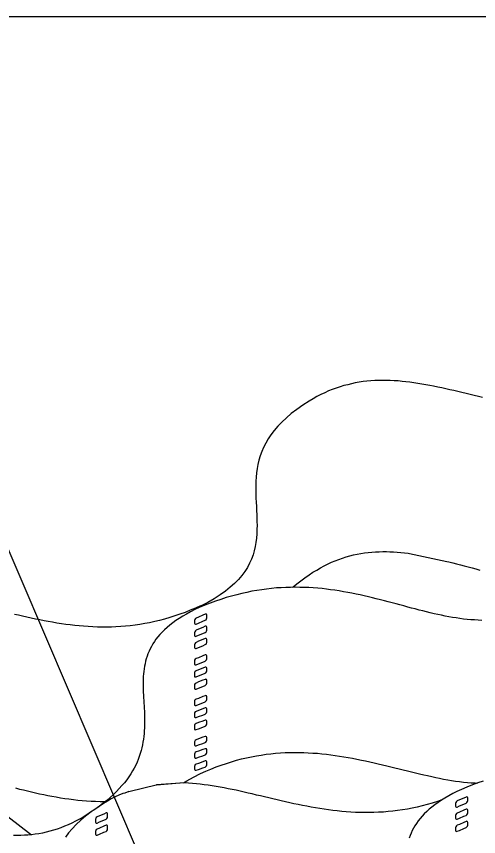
# Model space of a CAD drawing. Extents: x 638850 to 644908, y 297188 to 298900.
# Drawn here: x 638963.1 to 639017.2, y 297942.6 to 298038.5 of the extents above; entities that cross this region are included whole.
import ezdxf

# ---------------------------------------------------------------- set-up
doc = ezdxf.new("R2010")
doc.units = 0
for name, color, linetype in [('1', 7, 'Continuous'), ('16', 7, 'Continuous'), ('2', 7, 'Continuous')]:
    doc.layers.add(name, color=color, linetype=linetype)

msp = doc.modelspace()

# ---------------------------------------------------------------- linework, layer by layer
at = {"layer": '1'}
for p, q in [((638890.439, 298038.53), (639676.439, 298038.53)), ((638984.349, 297924.39), (638955.098, 297992.681)), ((638944.269, 297958.495), (638964.908, 297942.803)), ((638976.274, 297947.854), (638979.63, 297948.662))]:
    msp.add_line(p, q, dxfattribs=at)
at = {"layer": '16'}
for points in [[(638985.199, 297967.897), (638985.307, 297967.959), (638985.369, 297968.067), (638985.398, 297968.175), (638985.398, 297968.175), (638985.398, 297968.251), (638985.398, 297968.421), (638985.398, 297968.499), (638985.398, 297968.499), (638985.369, 297968.591), (638985.307, 297968.623), (638985.199, 297968.607), (638985.199, 297968.607), (638984.937, 297968.483), (638984.426, 297968.267), (638984.164, 297968.143), (638984.164, 297968.143), (638984.073, 297968.08), (638983.994, 297967.989), (638983.978, 297967.881), (638983.978, 297967.881), (638983.978, 297967.789), (638983.978, 297967.635), (638983.978, 297967.54), (638983.978, 297967.54), (638983.994, 297967.465), (638984.073, 297967.419), (638984.164, 297967.432), (638984.164, 297967.432), (638984.426, 297967.557), (638984.937, 297967.773), (638985.199, 297967.897), (638985.199, 297967.897), (638985.199, 297967.897)], [(638985.199, 297966.46), (638985.307, 297966.536), (638985.369, 297966.631), (638985.398, 297966.739), (638985.398, 297966.739), (638985.398, 297966.83), (638985.398, 297966.984), (638985.398, 297967.079), (638985.398, 297967.079), (638985.369, 297967.154), (638985.307, 297967.2), (638985.199, 297967.187), (638985.199, 297967.187), (638984.937, 297967.063), (638984.426, 297966.847), (638984.164, 297966.722), (638984.164, 297966.722), (638984.073, 297966.66), (638983.994, 297966.552), (638983.978, 297966.46), (638983.978, 297966.46), (638983.978, 297966.369), (638983.978, 297966.212), (638983.978, 297966.12), (638983.978, 297966.12), (638983.994, 297966.042), (638984.073, 297965.996), (638984.164, 297966.012), (638984.164, 297966.012), (638984.426, 297966.136), (638984.937, 297966.352), (638985.199, 297966.46), (638985.199, 297966.46), (638985.199, 297966.46)], [(638985.199, 297965.04), (638985.307, 297965.102), (638985.369, 297965.194), (638985.398, 297965.302), (638985.398, 297965.302), (638985.398, 297965.394), (638985.398, 297965.548), (638985.398, 297965.642), (638985.398, 297965.642), (638985.369, 297965.718), (638985.307, 297965.764), (638985.199, 297965.75), (638985.199, 297965.75), (638984.937, 297965.626), (638984.426, 297965.426), (638984.164, 297965.302), (638984.164, 297965.302), (638984.073, 297965.24), (638983.994, 297965.132), (638983.978, 297965.04), (638983.978, 297965.04), (638983.978, 297964.946), (638983.978, 297964.792), (638983.978, 297964.7), (638983.978, 297964.7), (638983.994, 297964.622), (638984.073, 297964.576), (638984.164, 297964.592), (638984.164, 297964.592), (638984.426, 297964.7), (638984.937, 297964.916), (638985.199, 297965.04), (638985.199, 297965.04), (638985.199, 297965.04)], [(638985.199, 297963.123), (638985.29, 297963.185), (638985.352, 297963.28), (638985.385, 297963.388), (638985.385, 297963.388), (638985.385, 297963.48), (638985.385, 297963.634), (638985.385, 297963.725), (638985.385, 297963.725), (638985.352, 297963.804), (638985.29, 297963.85), (638985.199, 297963.833), (638985.199, 297963.833), (638984.92, 297963.725), (638984.426, 297963.509), (638984.148, 297963.401), (638984.148, 297963.401), (638984.056, 297963.326), (638983.978, 297963.231), (638983.965, 297963.123), (638983.965, 297963.123), (638983.965, 297963.048), (638983.965, 297962.878), (638983.965, 297962.799), (638983.965, 297962.799), (638983.978, 297962.707), (638984.056, 297962.675), (638984.148, 297962.691), (638984.148, 297962.691), (638984.426, 297962.799), (638984.92, 297963.002), (638985.199, 297963.123), (638985.199, 297963.123), (638985.199, 297963.123)], [(638985.199, 297961.687), (638985.29, 297961.749), (638985.352, 297961.857), (638985.385, 297961.951), (638985.385, 297961.951), (638985.385, 297962.043), (638985.385, 297962.213), (638985.385, 297962.292), (638985.385, 297962.292), (638985.352, 297962.383), (638985.29, 297962.413), (638985.199, 297962.4), (638985.199, 297962.4), (638984.92, 297962.292), (638984.426, 297962.089), (638984.148, 297961.981), (638984.148, 297961.981), (638984.056, 297961.906), (638983.978, 297961.811), (638983.965, 297961.703), (638983.965, 297961.703), (638983.965, 297961.627), (638983.965, 297961.457), (638983.965, 297961.379), (638983.965, 297961.379), (638983.978, 297961.287), (638984.056, 297961.255), (638984.148, 297961.271), (638984.148, 297961.271), (638984.426, 297961.379), (638984.92, 297961.579), (638985.199, 297961.687), (638985.199, 297961.687), (638985.199, 297961.687)], [(638985.199, 297960.25), (638985.29, 297960.329), (638985.352, 297960.421), (638985.385, 297960.529), (638985.385, 297960.529), (638985.385, 297960.607), (638985.385, 297960.777), (638985.385, 297960.855), (638985.385, 297960.855), (638985.352, 297960.947), (638985.29, 297960.993), (638985.199, 297960.977), (638985.199, 297960.977), (638984.92, 297960.869), (638984.426, 297960.669), (638984.148, 297960.545), (638984.148, 297960.545), (638984.056, 297960.483), (638983.978, 297960.391), (638983.965, 297960.283), (638983.965, 297960.283), (638983.965, 297960.205), (638983.965, 297960.034), (638983.965, 297959.959), (638983.965, 297959.959), (638983.978, 297959.864), (638984.056, 297959.835), (638984.148, 297959.835), (638984.148, 297959.835), (638984.426, 297959.943), (638984.92, 297960.142), (638985.199, 297960.25), (638985.199, 297960.25), (638985.199, 297960.25)], [(638985.199, 297958.352), (638985.29, 297958.414), (638985.352, 297958.506), (638985.385, 297958.614), (638985.385, 297958.614), (638985.385, 297958.706), (638985.385, 297958.863), (638985.385, 297958.954), (638985.385, 297958.954), (638985.352, 297959.033), (638985.29, 297959.079), (638985.199, 297959.062), (638985.199, 297959.062), (638984.92, 297958.954), (638984.426, 297958.755), (638984.148, 297958.647), (638984.148, 297958.647), (638984.056, 297958.585), (638983.978, 297958.49), (638983.965, 297958.382), (638983.965, 297958.382), (638983.965, 297958.306), (638983.965, 297958.136), (638983.965, 297958.058), (638983.965, 297958.058), (638983.978, 297957.966), (638984.056, 297957.934), (638984.148, 297957.934), (638984.148, 297957.934), (638984.426, 297958.045), (638984.92, 297958.244), (638985.199, 297958.352), (638985.199, 297958.352), (638985.199, 297958.352)], [(638985.199, 297956.916), (638985.29, 297956.978), (638985.352, 297957.07), (638985.385, 297957.178), (638985.385, 297957.178), (638985.385, 297957.272), (638985.385, 297957.426), (638985.385, 297957.518), (638985.385, 297957.518), (638985.352, 297957.61), (638985.29, 297957.642), (638985.199, 297957.642), (638985.199, 297957.642), (638984.92, 297957.534), (638984.426, 297957.332), (638984.148, 297957.224), (638984.148, 297957.224), (638984.056, 297957.162), (638983.978, 297957.07), (638983.965, 297956.962), (638983.965, 297956.962), (638983.965, 297956.886), (638983.965, 297956.716), (638983.965, 297956.638), (638983.965, 297956.638), (638983.978, 297956.546), (638984.056, 297956.514), (638984.148, 297956.514), (638984.148, 297956.514), (638984.426, 297956.622), (638984.92, 297956.808), (638985.199, 297956.916), (638985.199, 297956.916), (638985.199, 297956.916)], [(638985.199, 297955.496), (638985.29, 297955.558), (638985.352, 297955.65), (638985.385, 297955.758), (638985.385, 297955.758), (638985.385, 297955.836), (638985.385, 297956.003), (638985.385, 297956.082), (638985.385, 297956.082), (638985.352, 297956.173), (638985.29, 297956.222), (638985.199, 297956.206), (638985.199, 297956.206), (638984.92, 297956.098), (638984.426, 297955.912), (638984.148, 297955.804), (638984.148, 297955.804), (638984.056, 297955.741), (638983.978, 297955.65), (638983.965, 297955.542), (638983.965, 297955.542), (638983.965, 297955.463), (638983.965, 297955.293), (638983.965, 297955.218), (638983.965, 297955.218), (638983.978, 297955.123), (638984.056, 297955.077), (638984.148, 297955.093), (638984.148, 297955.093), (638984.426, 297955.201), (638984.92, 297955.388), (638985.199, 297955.496), (638985.199, 297955.496), (638985.199, 297955.496)], [(638985.199, 297953.579), (638985.29, 297953.641), (638985.352, 297953.735), (638985.385, 297953.843), (638985.385, 297953.843), (638985.385, 297953.935), (638985.385, 297954.089), (638985.385, 297954.184), (638985.385, 297954.184), (638985.352, 297954.259), (638985.29, 297954.305), (638985.199, 297954.305), (638985.199, 297954.305), (638984.92, 297954.197), (638984.426, 297954.013), (638984.148, 297953.905), (638984.148, 297953.905), (638984.056, 297953.843), (638983.994, 297953.749), (638983.965, 297953.657), (638983.965, 297953.657), (638983.965, 297953.565), (638983.965, 297953.411), (638983.965, 297953.317), (638983.965, 297953.317), (638983.994, 297953.225), (638984.056, 297953.193), (638984.148, 297953.193), (638984.148, 297953.193), (638984.426, 297953.301), (638984.92, 297953.487), (638985.199, 297953.579), (638985.199, 297953.579), (638985.199, 297953.579)], [(638985.199, 297952.159), (638985.29, 297952.204), (638985.352, 297952.312), (638985.385, 297952.407), (638985.385, 297952.407), (638985.385, 297952.499), (638985.385, 297952.653), (638985.385, 297952.747), (638985.385, 297952.747), (638985.352, 297952.839), (638985.29, 297952.869), (638985.199, 297952.869), (638985.199, 297952.869), (638984.92, 297952.761), (638984.426, 297952.591), (638984.148, 297952.483), (638984.148, 297952.483), (638984.056, 297952.42), (638983.994, 297952.329), (638983.965, 297952.221), (638983.965, 297952.221), (638983.965, 297952.142), (638983.965, 297951.988), (638983.965, 297951.897), (638983.965, 297951.897), (638983.994, 297951.805), (638984.056, 297951.772), (638984.148, 297951.772), (638984.148, 297951.772), (638984.426, 297951.867), (638984.92, 297952.051), (638985.199, 297952.159), (638985.199, 297952.159), (638985.199, 297952.159)], [(638985.199, 297950.722), (638985.29, 297950.784), (638985.352, 297950.876), (638985.385, 297950.984), (638985.385, 297950.984), (638985.385, 297951.062), (638985.385, 297951.232), (638985.385, 297951.311), (638985.385, 297951.311), (638985.352, 297951.403), (638985.29, 297951.448), (638985.199, 297951.432), (638985.199, 297951.432), (638984.92, 297951.34), (638984.426, 297951.154), (638984.148, 297951.062), (638984.148, 297951.062), (638984.056, 297951), (638983.994, 297950.908), (638983.965, 297950.8), (638983.965, 297950.8), (638983.965, 297950.722), (638983.965, 297950.568), (638983.965, 297950.476), (638983.965, 297950.476), (638983.994, 297950.382), (638984.056, 297950.336), (638984.148, 297950.352), (638984.148, 297950.352), (638984.426, 297950.444), (638984.92, 297950.63), (638985.199, 297950.722), (638985.199, 297950.722), (638985.199, 297950.722)], [(639015.738, 297946.505), (639015.833, 297946.567), (639015.908, 297946.675), (639015.925, 297946.783), (639015.925, 297946.783), (639015.925, 297946.861), (639015.925, 297947.031), (639015.925, 297947.107), (639015.925, 297947.107), (639015.908, 297947.201), (639015.833, 297947.231), (639015.738, 297947.215), (639015.738, 297947.215), (639015.476, 297947.091), (639014.966, 297946.875), (639014.704, 297946.753), (639014.704, 297946.753), (639014.596, 297946.691), (639014.534, 297946.583), (639014.504, 297946.489), (639014.504, 297946.489), (639014.504, 297946.397), (639014.504, 297946.243), (639014.504, 297946.151), (639014.504, 297946.151), (639014.534, 297946.073), (639014.596, 297946.027), (639014.704, 297946.043), (639014.704, 297946.043), (639014.966, 297946.165), (639015.476, 297946.381), (639015.738, 297946.505), (639015.738, 297946.505), (639015.738, 297946.505)], [(638973.607, 297944.636), (638973.702, 297944.695), (638973.778, 297944.803), (638973.794, 297944.914), (638973.794, 297944.914), (638973.794, 297944.989), (638973.794, 297945.159), (638973.794, 297945.238), (638973.794, 297945.238), (638973.778, 297945.33), (638973.702, 297945.359), (638973.607, 297945.346), (638973.607, 297945.346), (638973.346, 297945.222), (638972.835, 297945.006), (638972.573, 297944.881), (638972.573, 297944.881), (638972.465, 297944.819), (638972.403, 297944.711), (638972.374, 297944.619), (638972.374, 297944.619), (638972.374, 297944.528), (638972.374, 297944.371), (638972.374, 297944.279), (638972.374, 297944.279), (638972.403, 297944.201), (638972.465, 297944.155), (638972.573, 297944.171), (638972.573, 297944.171), (638972.835, 297944.295), (638973.346, 297944.511), (638973.607, 297944.636), (638973.607, 297944.636), (638973.607, 297944.636)], [(639015.738, 297945.068), (639015.833, 297945.147), (639015.908, 297945.238), (639015.925, 297945.346), (639015.925, 297945.346), (639015.925, 297945.438), (639015.925, 297945.595), (639015.925, 297945.687), (639015.925, 297945.687), (639015.908, 297945.765), (639015.833, 297945.811), (639015.738, 297945.795), (639015.738, 297945.795), (639015.476, 297945.67), (639014.966, 297945.454), (639014.704, 297945.33), (639014.704, 297945.33), (639014.596, 297945.271), (639014.534, 297945.16), (639014.504, 297945.052), (639014.504, 297945.052), (639014.504, 297944.977), (639014.504, 297944.823), (639014.504, 297944.728), (639014.504, 297944.728), (639014.534, 297944.653), (639014.596, 297944.607), (639014.704, 297944.62), (639014.704, 297944.62), (639014.966, 297944.744), (639015.476, 297944.96), (639015.738, 297945.068), (639015.738, 297945.068), (639015.738, 297945.068)], [(639015.738, 297943.648), (639015.833, 297943.71), (639015.908, 297943.802), (639015.925, 297943.91), (639015.925, 297943.91), (639015.925, 297944.002), (639015.925, 297944.158), (639015.925, 297944.25), (639015.925, 297944.25), (639015.908, 297944.329), (639015.833, 297944.374), (639015.738, 297944.358), (639015.738, 297944.358), (639015.476, 297944.234), (639014.966, 297944.018), (639014.704, 297943.91), (639014.704, 297943.91), (639014.596, 297943.848), (639014.534, 297943.74), (639014.504, 297943.632), (639014.504, 297943.632), (639014.504, 297943.556), (639014.504, 297943.4), (639014.504, 297943.308), (639014.504, 297943.308), (639014.534, 297943.216), (639014.596, 297943.184), (639014.704, 297943.2), (639014.704, 297943.2), (639014.966, 297943.308), (639015.476, 297943.524), (639015.738, 297943.648), (639015.738, 297943.648), (639015.738, 297943.648)], [(638973.607, 297943.199), (638973.702, 297943.275), (638973.778, 297943.369), (638973.794, 297943.477), (638973.794, 297943.477), (638973.794, 297943.553), (638973.794, 297943.723), (638973.794, 297943.815), (638973.794, 297943.815), (638973.778, 297943.893), (638973.702, 297943.939), (638973.607, 297943.923), (638973.607, 297943.923), (638973.346, 297943.801), (638972.835, 297943.585), (638972.573, 297943.461), (638972.573, 297943.461), (638972.465, 297943.399), (638972.403, 297943.291), (638972.374, 297943.183), (638972.374, 297943.183), (638972.374, 297943.105), (638972.374, 297942.951), (638972.374, 297942.859), (638972.374, 297942.859), (638972.403, 297942.781), (638972.465, 297942.735), (638972.573, 297942.751), (638972.573, 297942.751), (638972.835, 297942.875), (638973.346, 297943.091), (638973.607, 297943.199), (638973.607, 297943.199), (638973.607, 297943.199)]]:
    msp.add_lwpolyline(points, dxfattribs=at)
at = {"layer": '2'}
msp.add_line((639009.098, 297975.707), (639013.491, 297974.781), dxfattribs=at)
for points in [[(639017.66, 297993.954), (639017.183, 297994.075), (639016.688, 297994.183), (639016.211, 297994.307), (639015.73, 297994.415), (639015.253, 297994.539), (639014.776, 297994.647), (639014.294, 297994.755), (639013.817, 297994.863), (639013.354, 297994.971), (639012.877, 297995.079), (639012.413, 297995.171), (639011.934, 297995.265), (639011.471, 297995.358), (639011.005, 297995.448), (639010.544, 297995.526), (639010.08, 297995.603), (639009.619, 297995.682), (639009.153, 297995.742), (639008.69, 297995.79), (639008.242, 297995.835), (639007.778, 297995.88), (639007.315, 297995.913), (639006.867, 297995.927), (639006.406, 297995.943), (639005.956, 297995.943), (639005.492, 297995.943), (639005.045, 297995.927), (639004.597, 297995.898), (639004.133, 297995.85), (639003.686, 297995.805), (639003.238, 297995.727), (639002.774, 297995.65), (639002.329, 297995.556), (639001.879, 297995.448), (639001.431, 297995.34), (639000.983, 297995.202), (639000.52, 297995.047), (639000.074, 297994.878), (638999.638, 297994.71), (638999.192, 297994.507), (638998.729, 297994.291), (638998.281, 297994.057), (638997.833, 297993.796), (638997.383, 297993.535), (638997.383, 297993.535)], [(638997.383, 297993.535), (638996.627, 297993.04), (638995.919, 297992.563), (638995.284, 297992.068), (638994.715, 297991.573), (638994.188, 297991.078), (638993.709, 297990.583), (638993.291, 297990.088), (638992.908, 297989.595), (638992.582, 297989.1), (638992.287, 297988.608), (638992.042, 297988.113), (638991.826, 297987.622), (638991.641, 297987.111), (638991.502, 297986.616), (638991.376, 297986.119), (638991.286, 297985.626), (638991.207, 297985.131), (638991.16, 297984.639), (638991.131, 297984.144), (638991.115, 297983.649), (638991.115, 297983.156), (638991.131, 297982.661), (638991.146, 297982.168), (638991.16, 297981.689), (638991.194, 297981.196), (638991.223, 297980.715), (638991.239, 297980.22), (638991.239, 297980.22), (638991.252, 297979.819), (638991.268, 297979.401), (638991.286, 297979.002), (638991.286, 297979.002), (638991.268, 297978.492), (638991.252, 297977.999), (638991.207, 297977.488), (638991.146, 297976.993), (638991.07, 297976.5), (638990.944, 297976.005), (638990.804, 297975.526), (638990.62, 297975.033), (638990.402, 297974.554), (638990.143, 297974.075), (638989.848, 297973.614), (638989.493, 297973.132), (638989.09, 297972.671), (638988.642, 297972.207), (638988.147, 297971.76), (638987.578, 297971.31), (638986.959, 297970.862), (638986.266, 297970.414), (638985.508, 297969.982), (638984.675, 297969.55), (638984.675, 297969.55), (638984.675, 297969.55), (638984.675, 297969.582), (638984.675, 297969.582), (638984.675, 297969.582), (638984.057, 297969.303), (638983.456, 297969.055), (638982.853, 297968.808), (638982.248, 297968.592), (638981.649, 297968.391), (638981.06, 297968.209), (638980.459, 297968.036), (638979.872, 297967.881), (638979.3, 297967.743), (638978.713, 297967.604), (638978.141, 297967.496), (638977.572, 297967.404), (638977.016, 297967.325), (638976.443, 297967.251), (638975.887, 297967.203), (638975.331, 297967.156), (638974.775, 297967.125), (638974.235, 297967.093), (638973.677, 297967.08), (638973.137, 297967.08), (638972.597, 297967.093), (638972.055, 297967.109), (638971.531, 297967.143), (638970.989, 297967.188), (638970.464, 297967.233), (638969.942, 297967.28), (638969.432, 297967.341), (638968.907, 297967.404), (638968.397, 297967.48), (638967.87, 297967.557), (638967.359, 297967.649)], [(638995.421, 297971.751), (638995.5, 297971.82), (638995.932, 297972.16), (638996.38, 297972.516), (638996.875, 297972.869), (638997.383, 297973.211), (638997.383, 297973.211), (638997.815, 297973.503), (638998.265, 297973.764), (638998.697, 297974.03), (638999.132, 297974.259), (638999.577, 297974.478), (638999.996, 297974.678), (639000.428, 297974.847), (639000.86, 297975.018), (639001.276, 297975.171), (639001.708, 297975.31), (639002.142, 297975.436), (639002.574, 297975.526), (639002.993, 297975.621), (639003.425, 297975.711), (639003.841, 297975.774), (639004.275, 297975.819), (639004.707, 297975.868), (639005.123, 297975.897), (639005.555, 297975.913), (639005.974, 297975.927), (639006.406, 297975.927), (639006.82, 297975.913), (639007.252, 297975.897), (639007.67, 297975.868), (639008.102, 297975.819), (639008.534, 297975.774), (639008.951, 297975.729), (639009.098, 297975.707)], [(639013.491, 297974.781), (639013.725, 297974.723), (639014.173, 297974.615), (639014.621, 297974.491), (639015.068, 297974.367), (639015.518, 297974.244), (639015.966, 297974.138), (639016.427, 297974.014), (639016.875, 297973.888), (639017.341, 297973.764)], [(639017.57, 297967.881), (639017.138, 297967.899), (639016.72, 297967.928), (639016.288, 297967.944), (639015.856, 297967.989), (639015.44, 297968.036), (639015.008, 297968.097), (639014.576, 297968.16), (639014.157, 297968.223), (639013.725, 297968.299), (639013.293, 297968.376), (639012.861, 297968.468), (639012.429, 297968.562), (639011.995, 297968.655), (639011.545, 297968.763), (639011.113, 297968.871), (639010.681, 297968.979), (639010.233, 297969.089), (639009.785, 297969.21), (639009.338, 297969.318), (639008.906, 297969.442), (639008.444, 297969.566), (639007.994, 297969.687), (639007.547, 297969.811), (639007.083, 297969.919), (639006.635, 297970.045), (639006.172, 297970.167), (639005.708, 297970.29), (639005.231, 297970.401), (639004.766, 297970.522), (639004.304, 297970.63), (639003.827, 297970.738), (639003.346, 297970.848), (639002.869, 297970.956), (639002.374, 297971.049), (639001.879, 297971.141), (639001.4, 297971.233), (639000.889, 297971.328), (639000.394, 297971.402), (638999.888, 297971.465), (638999.406, 297971.526), (638998.9, 297971.589), (638998.376, 297971.634), (638997.849, 297971.681), (638997.338, 297971.712), (638996.798, 297971.728), (638996.272, 297971.742), (638995.732, 297971.76), (638995.192, 297971.742), (638994.636, 297971.728), (638994.096, 297971.697), (638993.54, 297971.665), (638992.969, 297971.602), (638992.397, 297971.539), (638991.826, 297971.465), (638991.252, 297971.388), (638990.667, 297971.28), (638990.08, 297971.157), (638989.493, 297971.033), (638988.892, 297970.878), (638988.271, 297970.709), (638987.67, 297970.538), (638987.054, 297970.338), (638986.419, 297970.135), (638985.8, 297969.906), (638985.152, 297969.658), (638984.518, 297969.397), (638984.518, 297969.397), (638984.518, 297969.397), (638984.518, 297969.397), (638984.518, 297969.397), (638984.518, 297969.397), (638983.996, 297969.134), (638983.501, 297968.886), (638983.024, 297968.623), (638982.592, 297968.376), (638982.173, 297968.115), (638981.786, 297967.851), (638981.413, 297967.588), (638981.075, 297967.311), (638980.751, 297967.048), (638980.441, 297966.769)], [(638967.359, 297967.649), (638966.853, 297967.728), (638966.358, 297967.836), (638965.847, 297967.928), (638965.355, 297968.036), (638964.844, 297968.13), (638964.349, 297968.238), (638963.856, 297968.36), (638963.361, 297968.468), (638962.884, 297968.578)], [(638980.441, 297966.769), (638980.18, 297966.508), (638979.919, 297966.229), (638979.685, 297965.95), (638979.453, 297965.673), (638979.271, 297965.394), (638979.084, 297965.118), (638978.913, 297964.839), (638978.76, 297964.546), (638978.636, 297964.267), (638978.515, 297963.975), (638978.402, 297963.682), (638978.312, 297963.385), (638978.234, 297963.095), (638978.171, 297962.802), (638978.112, 297962.505), (638978.065, 297962.215), (638978.02, 297961.907), (638978.004, 297961.612), (638977.97, 297961.302), (638977.957, 297961.009), (638977.957, 297960.699), (638977.957, 297960.393), (638977.957, 297960.084), (638977.957, 297959.774), (638977.97, 297959.466), (638977.988, 297959.142), (638978.004, 297958.831), (638978.02, 297958.523), (638978.033, 297958.199), (638978.065, 297957.888), (638978.078, 297957.564), (638978.096, 297957.24), (638978.096, 297956.916), (638978.112, 297956.592), (638978.112, 297956.268), (638978.112, 297955.944), (638978.112, 297955.62), (638978.096, 297955.294), (638978.078, 297954.97), (638978.065, 297954.633), (638978.033, 297954.306), (638977.988, 297953.982), (638977.925, 297953.643), (638977.862, 297953.305), (638977.802, 297952.977), (638977.709, 297952.637), (638977.617, 297952.299), (638977.493, 297951.96), (638977.37, 297951.62), (638977.232, 297951.28), (638977.077, 297950.938), (638976.89, 297950.601), (638976.706, 297950.259), (638976.506, 297949.921), (638976.274, 297949.581), (638976.024, 297949.228), (638975.75, 297948.884), (638975.468, 297948.546), (638975.16, 297948.191), (638974.82, 297947.867), (638974.467, 297947.509), (638974.094, 297947.169), (638973.691, 297946.816), (638973.259, 297946.476), (638972.798, 297946.123), (638972.318, 297945.765), (638971.81, 297945.426), (638971.81, 297945.426), (638971.362, 297945.133), (638970.93, 297944.87), (638970.498, 297944.607), (638970.05, 297944.375), (638969.614, 297944.159), (638969.182, 297943.959), (638968.75, 297943.79), (638968.318, 297943.619), (638967.886, 297943.466), (638967.454, 297943.329), (638967.035, 297943.203), (638966.603, 297943.092), (638966.171, 297943), (638965.757, 297942.926), (638965.325, 297942.863), (638964.907, 297942.802), (638964.475, 297942.768), (638964.059, 297942.739), (638963.627, 297942.708), (638963.208, 297942.708), (638962.776, 297942.708)], [(638982.686, 297948.857), (638983.078, 297949.1), (638983.834, 297949.532), (638984.666, 297949.964), (638984.666, 297949.964), (638985.269, 297950.245), (638985.888, 297950.49), (638986.489, 297950.74), (638987.092, 297950.952), (638987.695, 297951.154), (638988.28, 297951.339), (638988.865, 297951.51), (638989.454, 297951.665), (638990.044, 297951.802), (638990.613, 297951.928), (638991.198, 297952.036), (638991.754, 297952.126), (638992.328, 297952.218), (638992.897, 297952.281), (638993.453, 297952.326), (638994.008, 297952.376), (638994.569, 297952.405), (638995.106, 297952.421), (638995.662, 297952.437), (638996.204, 297952.437), (638996.744, 297952.421), (638997.271, 297952.389), (638997.809, 297952.36), (638998.335, 297952.326), (638998.859, 297952.281), (638999.386, 297952.218), (638999.912, 297952.16), (639000.419, 297952.081), (639000.929, 297952.005), (639001.44, 297951.928), (639001.946, 297951.834), (639002.457, 297951.741), (639002.968, 297951.649), (639003.479, 297951.541), (639003.971, 297951.433), (639004.466, 297951.323), (639004.961, 297951.217), (639005.454, 297951.109), (639005.949, 297950.985), (639006.442, 297950.862), (639006.937, 297950.754), (639007.414, 297950.628), (639007.893, 297950.504), (639008.372, 297950.396), (639008.867, 297950.274), (639009.344, 297950.151), (639009.81, 297950.043), (639010.287, 297949.935), (639010.769, 297949.813), (639011.23, 297949.719), (639011.711, 297949.611), (639012.173, 297949.503), (639012.636, 297949.41), (639013.097, 297949.316), (639013.579, 297949.242), (639014.04, 297949.163), (639014.488, 297949.084), (639014.954, 297949.021), (639015.415, 297948.963), (639015.878, 297948.918), (639016.342, 297948.868), (639016.79, 297948.855), (639017.051, 297948.837)], [(639017.714, 297949.055), (639017.1, 297948.855), (639016.466, 297948.621), (639015.818, 297948.373), (639015.183, 297948.112), (639015.183, 297948.112), (639015.183, 297948.112), (639015.183, 297948.112), (639015.183, 297948.112), (639015.183, 297948.112), (639014.659, 297947.865), (639014.164, 297947.617), (639013.7, 297947.356), (639013.253, 297947.095), (639012.836, 297946.83), (639012.449, 297946.569), (639012.08, 297946.305), (639011.741, 297946.042)], [(638963.008, 297948.27), (638963.469, 297948.144), (638963.935, 297948.036), (638964.412, 297947.928), (638964.875, 297947.82), (638965.355, 297947.712), (638965.834, 297947.604), (638966.313, 297947.496), (638966.806, 297947.406), (638967.285, 297947.311), (638967.778, 297947.219), (638968.273, 297947.124), (638968.784, 297947.048), (638969.276, 297946.987), (638969.787, 297946.924), (638970.298, 297946.861), (638970.822, 297946.816), (638971.333, 297946.771), (638971.855, 297946.737), (638972.379, 297946.724), (638972.921, 297946.708), (638973.461, 297946.692), (638973.54, 297946.695)], [(639012.888, 297946.866), (639012.373, 297946.692), (639011.77, 297946.506), (639011.185, 297946.335), (639010.595, 297946.182), (639010.026, 297946.042), (639009.439, 297945.903), (639008.867, 297945.795), (639008.296, 297945.705), (639007.724, 297945.626), (639007.169, 297945.547), (639006.613, 297945.502), (639006.057, 297945.455), (639005.501, 297945.426), (639004.943, 297945.394), (639004.403, 297945.394), (639003.863, 297945.394), (639003.321, 297945.394), (639002.781, 297945.41), (639002.257, 297945.439), (639001.717, 297945.484), (639001.19, 297945.534), (639000.664, 297945.579), (639000.158, 297945.642), (638999.647, 297945.705), (638999.136, 297945.781), (638998.612, 297945.858), (638998.103, 297945.95), (638997.593, 297946.029), (638997.098, 297946.137), (638996.587, 297946.227), (638996.094, 297946.335), (638995.586, 297946.427), (638995.093, 297946.537), (638994.598, 297946.663), (638994.103, 297946.767), (638993.626, 297946.875), (638993.129, 297947.001), (638992.652, 297947.111), (638992.157, 297947.232), (638991.68, 297947.34), (638991.198, 297947.448), (638990.721, 297947.572), (638990.24, 297947.68), (638989.763, 297947.788), (638989.297, 297947.896), (638988.82, 297948.004), (638988.359, 297948.096), (638987.893, 297948.189), (638987.416, 297948.283), (638986.952, 297948.373), (638986.489, 297948.452), (638986.025, 297948.531), (638985.564, 297948.589), (638985.098, 297948.652), (638984.637, 297948.715), (638984.189, 297948.76), (638983.726, 297948.805), (638983.262, 297948.839), (638982.815, 297948.855), (638979.505, 297948.655), (638982.227, 297948.868)], [(638976.274, 297947.854), (638975.813, 297947.68), (638975.572, 297947.635), (638975.122, 297947.433), (638974.674, 297947.217), (638974.213, 297946.983), (638973.765, 297946.722), (638973.317, 297946.461), (638973.317, 297946.461), (638972.557, 297945.966), (638971.864, 297945.484), (638971.214, 297944.991), (638970.644, 297944.496), (638970.12, 297944.006), (638969.639, 297943.511), (638969.222, 297943.018), (638968.853, 297942.523)], [(639011.741, 297946.042), (639011.414, 297945.781), (639011.122, 297945.502), (639010.843, 297945.239), (639010.582, 297944.962), (639010.35, 297944.683), (639010.134, 297944.409), (639009.934, 297944.127), (639009.747, 297943.848), (639009.578, 297943.558), (639009.439, 297943.279), (639009.299, 297942.984), (639009.176, 297942.708), (639009.068, 297942.413)]]:
    msp.add_lwpolyline(points, dxfattribs=at)

doc.saveas('drawing.dxf')
